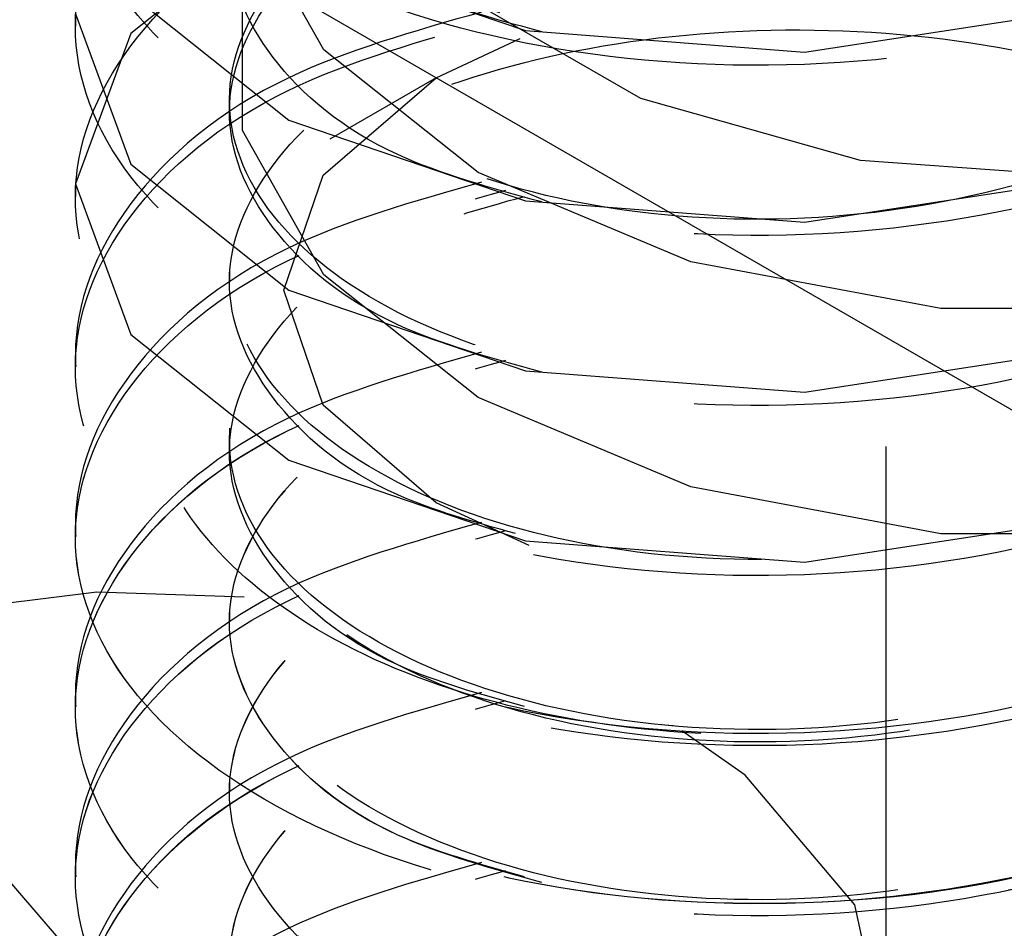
# Model space of a CAD drawing. Header units: inches. Extents: x 1907 to 2452, y -210 to -54.
# Tile 274 of 656: x 1996.501 to 1996.67, y -194.769 to -194.614. Entities that reach past the tile are written whole.
import ezdxf

# ---------------------------------------------------------------- set-up
doc = ezdxf.new("R2010")
doc.units = ezdxf.units.IN
doc.header["$LTSCALE"] = 0.5
doc.header["$MEASUREMENT"] = 0
doc.linetypes.add('HIDDEN', pattern=[0.22499999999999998, 0.15, -0.075])
doc.layers.add('SID-M-H', color=4, linetype='HIDDEN')
doc.layers.add('SID-M-S', color=105, linetype='Continuous')

msp = doc.modelspace()

# ---------------------------------------------------------------- linework, layer by layer
at = {"layer": 'SID-M-H'}
for p, q in [((1996.649303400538, -194.7866859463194), (1996.649303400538, -194.468235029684)), ((1996.54686614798, -194.5943122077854), (1996.519769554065, -194.6159002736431)), ((1996.552858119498, -194.6187080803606), (1996.538935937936, -194.5939724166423)), ((1996.54686614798, -194.6015861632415), (1996.587419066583, -194.6154060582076)), ((1996.538935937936, -194.6325491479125), (1996.538935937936, -194.6065405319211)), ((1996.519769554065, -194.6091602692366), (1996.54686614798, -194.6307483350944)), ((1996.607224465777, -194.6270686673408), (1996.577605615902, -194.6099700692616)), ((1996.635254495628, -194.6190763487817), (1996.683089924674, -194.611760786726)), ((1996.510254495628, -194.6125302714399), (1996.510254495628, -194.6146566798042)), ((1996.510254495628, -194.6125302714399), (1996.519769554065, -194.6383224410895)), ((1996.587419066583, -194.6154060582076), (1996.635254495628, -194.6190763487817)), ((1996.519769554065, -194.6159002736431), (1996.510254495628, -194.6416924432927)), ((1996.572119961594, -194.6234720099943), (1996.586495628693, -194.6167397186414)), ((1996.57933968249, -194.6397494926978), (1996.552858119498, -194.6187080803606)), ((1996.552765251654, -194.6401939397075), (1996.572119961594, -194.6234720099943)), ((1996.572109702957, -194.6234779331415), (1996.553871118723, -194.6340102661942)), ((1996.536673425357, -194.6271113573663), (1996.536673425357, -194.6292377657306)), ((1996.644855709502, -194.6376889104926), (1996.607224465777, -194.6270686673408)), ((1996.54686614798, -194.6307483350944), (1996.587419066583, -194.6445682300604)), ((1996.552858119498, -194.6572848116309), (1996.538935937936, -194.6325491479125)), ((1996.686421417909, -194.6406799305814), (1996.644855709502, -194.6376889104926)), ((1996.519769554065, -194.6383224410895), (1996.54686614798, -194.6599105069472)), ((1996.545968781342, -194.6599188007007), (1996.552765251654, -194.6401939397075)), ((1996.615788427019, -194.6550369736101), (1996.57933968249, -194.6397494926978)), ((1996.635254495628, -194.6482385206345), (1996.683089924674, -194.6409229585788)), ((1996.510254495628, -194.6416924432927), (1996.510254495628, -194.643818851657)), ((1996.510254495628, -194.6416924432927), (1996.519769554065, -194.6674846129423)), ((1996.587419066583, -194.6445682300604), (1996.635254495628, -194.6482385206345)), ((1996.536673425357, -194.6562735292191), (1996.536673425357, -194.6583999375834)), ((1996.658636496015, -194.6630740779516), (1996.615788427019, -194.6550369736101)), ((1996.57933968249, -194.678326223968), (1996.552858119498, -194.6572848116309)), ((1996.552765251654, -194.6796436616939), (1996.545968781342, -194.6599188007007)), ((1996.54686614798, -194.6599105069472), (1996.587419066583, -194.6737304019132)), ((1996.703689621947, -194.6630740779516), (1996.658636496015, -194.6630740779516)), ((1996.519769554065, -194.6674846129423), (1996.54686614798, -194.6890726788)), ((1996.510254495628, -194.6708546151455), (1996.510254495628, -194.6729810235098)), ((1996.635254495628, -194.6774006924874), (1996.683089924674, -194.6700851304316)), ((1996.587419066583, -194.6737304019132), (1996.635254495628, -194.6774006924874)), ((1996.615788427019, -194.6936137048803), (1996.57933968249, -194.678326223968)), ((1996.572119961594, -194.6963655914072), (1996.552765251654, -194.6796436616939)), ((1996.536673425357, -194.685435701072), (1996.536673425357, -194.6875621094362)), ((1996.507374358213, -194.770988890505), (1996.435520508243, -194.6878170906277)), ((1996.54686614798, -194.6890726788), (1996.587419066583, -194.7028925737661)), ((1996.658636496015, -194.7016508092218), (1996.615788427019, -194.6936137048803)), ((1996.588042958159, -194.7036671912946), (1996.572119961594, -194.6963655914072)), ((1996.510254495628, -194.7000167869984), (1996.510254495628, -194.7021431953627)), ((1996.635254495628, -194.7065628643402), (1996.683089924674, -194.6992473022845)), ((1996.703689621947, -194.7016508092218), (1996.658636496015, -194.7016508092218)), ((1996.587419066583, -194.7028925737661), (1996.635254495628, -194.7065628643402)), ((1996.513931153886, -194.7117026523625), (1996.472047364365, -194.7167724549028)), ((1996.539174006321, -194.7125204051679), (1996.513931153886, -194.7117026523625)), ((1996.536673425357, -194.7145978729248), (1996.536673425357, -194.7167242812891)), ((1996.510254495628, -194.7291789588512), (1996.510254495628, -194.7313053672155)), ((1996.625103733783, -194.7430776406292), (1996.614260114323, -194.7354300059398)), ((1996.536673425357, -194.7437600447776), (1996.536673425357, -194.7458864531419)), ((1996.643898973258, -194.7652722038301), (1996.625103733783, -194.7430776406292)), ((1996.510254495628, -194.758341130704), (1996.510254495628, -194.7604675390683)), ((1996.649192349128, -194.7897872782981), (1996.643898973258, -194.7652722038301))]:
    msp.add_line(p, q, dxfattribs=at)
for points, knots in [([(1996.618464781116, -194.5919942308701), (1996.605131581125, -194.590711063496), (1996.578612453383, -194.5881589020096), (1996.543002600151, -194.5744761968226), (1996.516747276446, -194.55371357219), (1996.507004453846, -194.5271615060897), (1996.516761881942, -194.5006613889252), (1996.544565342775, -194.478460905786), (1996.586173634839, -194.4642345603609), (1996.635254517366, -194.4604210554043), (1996.684335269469, -194.4678796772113), (1996.725943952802, -194.4857520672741), (1996.753745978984, -194.5115948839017), (1996.763508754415, -194.5417512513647), (1996.753745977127, -194.5719076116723), (1996.72594396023, -194.5977504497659), (1996.684335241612, -194.6156227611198), (1996.635254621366, -194.6230816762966), (1996.586173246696, -194.6192670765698), (1996.544566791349, -194.6050448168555), (1996.516756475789, -194.5828290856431), (1996.507024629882, -194.5563858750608), (1996.516671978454, -194.529621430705), (1996.544904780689, -194.5083694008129), (1996.572353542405, -194.4961853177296), (1996.58928513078, -194.4949836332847), (1996.590222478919, -194.4949171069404)], [0, 0, 0, 0, 0.03674274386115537, 0.07307964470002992, 0.1170958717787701, 0.161112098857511, 0.2051283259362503, 0.2491445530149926, 0.2931607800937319, 0.3371770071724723, 0.3811932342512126, 0.4252094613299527, 0.4692256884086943, 0.5132419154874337, 0.5572581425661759, 0.6012743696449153, 0.6452905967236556, 0.6893068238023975, 0.7333230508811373, 0.777339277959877, 0.8213555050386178, 0.8653717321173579, 0.9093879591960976, 0.9534041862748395, 0.9974204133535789, 1, 1, 1, 1]), ([(1996.549778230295, -194.5137072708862), (1996.554683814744, -194.5099671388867), (1996.566864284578, -194.5006804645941), (1996.596680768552, -194.4911849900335), (1996.635218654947, -194.4885137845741), (1996.673971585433, -194.4947943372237), (1996.70677403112, -194.5092710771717), (1996.728703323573, -194.5300381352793), (1996.736401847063, -194.5542058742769), (1996.728702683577, -194.5783739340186), (1996.706776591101, -194.5991400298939), (1996.673961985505, -194.6136202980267), (1996.635254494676, -194.6198877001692), (1996.596547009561, -194.6172655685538), (1996.563732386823, -194.6064305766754), (1996.541806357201, -194.5893097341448), (1996.534106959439, -194.5687870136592), (1996.541806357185, -194.5482642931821), (1996.563732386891, -194.531143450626), (1996.596547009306, -194.5203084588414), (1996.635254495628, -194.5176863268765), (1996.673961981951, -194.523953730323), (1996.706776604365, -194.5384339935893), (1996.728702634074, -194.5592001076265), (1996.736402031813, -194.5833680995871), (1996.728702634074, -194.6075360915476), (1996.706776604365, -194.6283022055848), (1996.673961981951, -194.6427824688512), (1996.635254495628, -194.6490498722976), (1996.596547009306, -194.6464277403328), (1996.563732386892, -194.635592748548), (1996.541806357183, -194.6184719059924), (1996.534106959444, -194.5979491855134), (1996.541806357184, -194.5774264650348), (1996.563732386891, -194.5603056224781), (1996.59654700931, -194.5494706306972), (1996.635254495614, -194.546848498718), (1996.673961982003, -194.5531159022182), (1996.70677660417, -194.5675961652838), (1996.728702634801, -194.5883622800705), (1996.736402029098, -194.6125302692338), (1996.728702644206, -194.6366982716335), (1996.70677656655, -194.6574643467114), (1996.67396212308, -194.671944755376), (1996.635253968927, -194.6782116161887), (1996.596548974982, -194.6755915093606), (1996.563725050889, -194.6647489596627), (1996.541833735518, -194.6476563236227), (1996.534004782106, -194.6270283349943), (1996.542187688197, -194.6068984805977), (1996.557825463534, -194.5924532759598), (1996.572496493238, -194.5881111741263), (1996.57614907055, -194.5870301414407)], [0, 0, 0, 0, 0.01375995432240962, 0.03416569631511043, 0.05457143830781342, 0.07497718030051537, 0.09538292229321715, 0.1157886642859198, 0.136194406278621, 0.1566001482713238, 0.1770058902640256, 0.1974116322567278, 0.2178173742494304, 0.2382231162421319, 0.2586288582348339, 0.2790346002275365, 0.2994403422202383, 0.3198460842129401, 0.3402518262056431, 0.3606575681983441, 0.3810633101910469, 0.4014690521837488, 0.4218747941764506, 0.4422805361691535, 0.4626862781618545, 0.4830920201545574, 0.503497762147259, 0.5239035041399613, 0.544309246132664, 0.5647149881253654, 0.5851207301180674, 0.60552647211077, 0.6259322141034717, 0.6463379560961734, 0.6667436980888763, 0.6871494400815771, 0.7075551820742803, 0.7279609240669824, 0.7483666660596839, 0.7687724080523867, 0.7891781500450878, 0.8095838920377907, 0.8299896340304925, 0.8503953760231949, 0.8708011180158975, 0.8912068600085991, 0.911612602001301, 0.9320183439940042, 0.9524240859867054, 0.9728298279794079, 0.993235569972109, 1, 1, 1, 1]), ([(1996.676675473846, -194.4977965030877), (1996.67882755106, -194.4980984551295), (1996.697028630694, -194.5006521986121), (1996.725655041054, -194.5155685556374), (1996.753823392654, -194.5405817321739), (1996.763488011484, -194.5709604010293), (1996.753751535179, -194.6010571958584), (1996.725942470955, -194.6269159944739), (1996.684335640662, -194.6447840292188), (1996.635254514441, -194.6522440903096), (1996.586173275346, -194.648429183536), (1996.544566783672, -194.6342070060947), (1996.516756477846, -194.6119912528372), (1996.507024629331, -194.5855480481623), (1996.516671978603, -194.5587836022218), (1996.544904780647, -194.537531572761), (1996.572353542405, -194.5253474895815), (1996.58928513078, -194.5241458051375), (1996.590222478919, -194.5240792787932)], [0, 0, 0, 0, 0.009448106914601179, 0.07990686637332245, 0.150365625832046, 0.2208243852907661, 0.2912831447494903, 0.3617419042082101, 0.432200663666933, 0.5026594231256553, 0.5731181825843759, 0.6435769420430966, 0.7140357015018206, 0.7844944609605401, 0.8549532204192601, 0.9254119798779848, 0.9958707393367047, 1, 1, 1, 1]), ([(1996.590222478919, -194.6156211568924), (1996.581527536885, -194.613237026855), (1996.561562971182, -194.6077627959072), (1996.54195454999, -194.5912849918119), (1996.53406725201, -194.5709539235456), (1996.541816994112, -194.5503798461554), (1996.563729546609, -194.5332727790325), (1996.596547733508, -194.5224340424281), (1996.635254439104, -194.519813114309), (1996.673961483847, -194.526079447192), (1996.706778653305, -194.5405627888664), (1996.728694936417, -194.5613176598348), (1996.736430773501, -194.5855275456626), (1996.72859536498, -194.6095392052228), (1996.708001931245, -194.6300664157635), (1996.68668184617, -194.638122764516), (1996.676675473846, -194.6419039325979)], [0, 0, 0, 0, 0.05649815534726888, 0.1297261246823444, 0.202954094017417, 0.2761820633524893, 0.3494100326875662, 0.4226380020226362, 0.4958659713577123, 0.5690939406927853, 0.6423219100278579, 0.7155498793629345, 0.7887778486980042, 0.8620058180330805, 0.9352337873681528, 1, 1, 1, 1]), ([(1996.676675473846, -194.5269586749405), (1996.67882755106, -194.5272606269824), (1996.697028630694, -194.5298143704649), (1996.725655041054, -194.5447307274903), (1996.753823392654, -194.5697439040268), (1996.763488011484, -194.6001225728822), (1996.753751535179, -194.6302193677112), (1996.725942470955, -194.6560781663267), (1996.684335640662, -194.6739462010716), (1996.635254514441, -194.6814062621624), (1996.586173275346, -194.6775913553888), (1996.544566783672, -194.6633691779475), (1996.516756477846, -194.64115342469), (1996.507024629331, -194.6147102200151), (1996.516671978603, -194.5879457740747), (1996.544904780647, -194.5666937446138), (1996.572353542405, -194.5545096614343), (1996.58928513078, -194.5533079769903), (1996.590222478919, -194.5532414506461)], [0, 0, 0, 0, 0.009448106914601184, 0.07990686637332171, 0.1503656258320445, 0.2208243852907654, 0.2912831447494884, 0.3617419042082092, 0.4322006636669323, 0.502659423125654, 0.5731181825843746, 0.6435769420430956, 0.7140357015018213, 0.7844944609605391, 0.8549532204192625, 0.925411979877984, 0.995870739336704, 1, 1, 1, 1]), ([(1996.590222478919, -194.6447833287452), (1996.581527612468, -194.6423994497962), (1996.561563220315, -194.6369257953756), (1996.541953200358, -194.6204426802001), (1996.534072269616, -194.600132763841), (1996.541798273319, -194.5794798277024), (1996.563799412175, -194.5626670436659), (1996.592045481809, -194.5522885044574), (1996.612675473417, -194.5516723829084), (1996.620478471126, -194.551439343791)], [0, 0, 0, 0, 0.1209332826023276, 0.2776764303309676, 0.4344195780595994, 0.5911627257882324, 0.7479058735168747, 0.9046490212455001, 1, 1, 1, 1]), ([(1996.702492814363, -194.56545817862), (1996.709864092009, -194.5682757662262), (1996.731369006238, -194.5764957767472), (1996.753413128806, -194.599371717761), (1996.763597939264, -194.6291599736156), (1996.75372208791, -194.6594149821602), (1996.72595033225, -194.6852313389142), (1996.684333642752, -194.7031109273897), (1996.635254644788, -194.7105672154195), (1996.586174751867, -194.7067558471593), (1996.544560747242, -194.6925232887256), (1996.516779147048, -194.6703455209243), (1996.506939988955, -194.6437607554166), (1996.516987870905, -194.6175245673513), (1996.541048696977, -194.5966263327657), (1996.565268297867, -194.5896440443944), (1996.57523791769, -194.5867698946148)], [0, 0, 0, 0, 0.03944746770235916, 0.1150837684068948, 0.1907200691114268, 0.2663563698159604, 0.3419926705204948, 0.4176289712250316, 0.4932652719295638, 0.5689015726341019, 0.6445378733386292, 0.720174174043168, 0.7958104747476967, 0.8714467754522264, 0.9470830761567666, 1, 1, 1, 1]), ([(1996.590222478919, -194.673945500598), (1996.581526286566, -194.6715603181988), (1996.561558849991, -194.6660836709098), (1996.541976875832, -194.6496281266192), (1996.5339842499, -194.6292084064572), (1996.542126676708, -194.6089648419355), (1996.558755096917, -194.5940496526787), (1996.574730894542, -194.5894297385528), (1996.579610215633, -194.5880187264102)], [0, 0, 0, 0, 0.1480522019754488, 0.3399445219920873, 0.5318368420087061, 0.7237291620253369, 0.9156214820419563, 1, 1, 1, 1]), ([(1996.579883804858, -194.6122224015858), (1996.568231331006, -194.6155329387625), (1996.542267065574, -194.6229095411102), (1996.516930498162, -194.6445212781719), (1996.506955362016, -194.6708069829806), (1996.516775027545, -194.6973784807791), (1996.544561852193, -194.7195598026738), (1996.586174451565, -194.7337914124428), (1996.635254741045, -194.7376030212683), (1996.684333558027, -194.7301467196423), (1996.725950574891, -194.7122669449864), (1996.75372120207, -194.6864513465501), (1996.763601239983, -194.656193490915), (1996.75340081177, -194.6264158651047), (1996.731560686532, -194.60366802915), (1996.710326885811, -194.5955304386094), (1996.703213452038, -194.5928043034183)], [0, 0, 0, 0, 0.06113451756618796, 0.1362211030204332, 0.211307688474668, 0.2863942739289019, 0.3614808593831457, 0.4365674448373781, 0.5116540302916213, 0.5867406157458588, 0.6618272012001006, 0.73691378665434, 0.8120003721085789, 0.8870869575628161, 0.9621735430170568, 1, 1, 1, 1]), ([(1996.699649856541, -194.5933959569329), (1996.708041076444, -194.5965724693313), (1996.73061512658, -194.6051179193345), (1996.753458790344, -194.6285028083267), (1996.763585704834, -194.6583304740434), (1996.753725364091, -194.6885749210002), (1996.725949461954, -194.7143941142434), (1996.684333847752, -194.73227291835), (1996.635254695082, -194.7397295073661), (1996.586174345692, -194.7359177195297), (1996.544562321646, -194.7216865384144), (1996.516773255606, -194.6995036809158), (1996.506961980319, -194.672937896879), (1996.516905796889, -194.6466308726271), (1996.542846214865, -194.624675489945), (1996.569642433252, -194.6171105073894), (1996.582100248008, -194.613593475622)], [0, 0, 0, 0, 0.04395429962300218, 0.1182458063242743, 0.1925373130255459, 0.2668288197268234, 0.3411203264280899, 0.4154118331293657, 0.4897033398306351, 0.5639948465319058, 0.6382863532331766, 0.7125778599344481, 0.7868693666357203, 0.8611608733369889, 0.9354523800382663, 1, 1, 1, 1]), ([(1996.696268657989, -194.5939573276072), (1996.699250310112, -194.5951830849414), (1996.713201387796, -194.6009183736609), (1996.728275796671, -194.6178652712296), (1996.736516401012, -194.6416011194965), (1996.728671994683, -194.6658849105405), (1996.706784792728, -194.6866199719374), (1996.673959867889, -194.7011086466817), (1996.635254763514, -194.7073734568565), (1996.596548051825, -194.7047532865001), (1996.563727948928, -194.6939130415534), (1996.541823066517, -194.6768112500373), (1996.534044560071, -194.6562175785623), (1996.54203924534, -194.6359596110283), (1996.559938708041, -194.6203939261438), (1996.577585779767, -194.615417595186), (1996.584054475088, -194.613593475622)], [0, 0, 0, 0, 0.02115208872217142, 0.098970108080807, 0.1767881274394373, 0.2546061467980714, 0.3324241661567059, 0.4102421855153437, 0.4880602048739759, 0.5658782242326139, 0.6436962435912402, 0.7215142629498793, 0.7993322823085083, 0.8771503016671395, 0.9549683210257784, 0.9999999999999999, 0.9999999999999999, 0.9999999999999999, 0.9999999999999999]), ([(1996.579883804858, -194.6413845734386), (1996.568231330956, -194.6446951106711), (1996.542267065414, -194.6520717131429), (1996.516930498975, -194.6736834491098), (1996.506955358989, -194.6999691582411), (1996.51677503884, -194.726540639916), (1996.544561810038, -194.7487220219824), (1996.586174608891, -194.7629534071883), (1996.635254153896, -194.7667658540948), (1996.684335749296, -194.7593064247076), (1996.725942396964, -194.7414383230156), (1996.75375172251, -194.7155791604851), (1996.763487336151, -194.6854838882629), (1996.753825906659, -194.6550994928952), (1996.725645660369, -194.630107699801), (1996.697249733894, -194.615238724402), (1996.679298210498, -194.6126980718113), (1996.677385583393, -194.6124273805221)], [0, 0, 0, 0, 0.05843403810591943, 0.1302038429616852, 0.2019736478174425, 0.2737434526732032, 0.3455132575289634, 0.4172830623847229, 0.4890528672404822, 0.5608226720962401, 0.6325924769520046, 0.7043622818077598, 0.7761320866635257, 0.847901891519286, 0.9196716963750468, 0.9914415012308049, 1, 1, 1, 1]), ([(1996.674751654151, -194.613593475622), (1996.685458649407, -194.6176181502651), (1996.707500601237, -194.6259035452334), (1996.72861508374, -194.6467964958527), (1996.736425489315, -194.6708251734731), (1996.728696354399, -194.6950305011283), (1996.706778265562, -194.7157865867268), (1996.673961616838, -194.7302696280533), (1996.635254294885, -194.7365359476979), (1996.596548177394, -194.7339153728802), (1996.563727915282, -194.7230752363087), (1996.541823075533, -194.705973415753), (1996.534044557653, -194.6853797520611), (1996.542039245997, -194.6651217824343), (1996.559938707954, -194.6495560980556), (1996.577585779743, -194.6445797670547), (1996.584054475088, -194.6427556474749)], [0, 0, 0, 0, 0.06984989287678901, 0.1437964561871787, 0.217743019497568, 0.2916895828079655, 0.3656361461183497, 0.4395827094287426, 0.5135292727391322, 0.5874758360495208, 0.6614223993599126, 0.7353689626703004, 0.8093155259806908, 0.8832620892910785, 0.9572086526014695, 0.9999999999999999, 0.9999999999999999, 0.9999999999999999, 0.9999999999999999]), ([(1996.676675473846, -194.6144451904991), (1996.678827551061, -194.6147471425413), (1996.697028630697, -194.6173008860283), (1996.725655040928, -194.6322172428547), (1996.753823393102, -194.6572304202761), (1996.763488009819, -194.6876090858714), (1996.753751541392, -194.7177058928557), (1996.725942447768, -194.7435646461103), (1996.684335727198, -194.7614328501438), (1996.635254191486, -194.7688922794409), (1996.58617448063, -194.7650797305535), (1996.544562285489, -194.7508487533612), (1996.516773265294, -194.7286658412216), (1996.506961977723, -194.7021000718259), (1996.516905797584, -194.6757930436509), (1996.542846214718, -194.6538376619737), (1996.569642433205, -194.646272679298), (1996.582100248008, -194.6427556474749)], [0, 0, 0, 0, 0.009576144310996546, 0.08098973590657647, 0.1524033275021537, 0.2238169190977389, 0.2952305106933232, 0.3666441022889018, 0.4380576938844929, 0.5094712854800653, 0.5808848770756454, 0.6522984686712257, 0.7237120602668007, 0.7951256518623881, 0.8665392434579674, 0.9379528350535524, 1, 1, 1, 1]), ([(1996.709483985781, -194.6300597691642), (1996.716358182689, -194.6355536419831), (1996.7301065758, -194.6465413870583), (1996.737970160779, -194.6669057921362), (1996.73507944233, -194.6875517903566), (1996.720937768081, -194.7069230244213), (1996.696790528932, -194.7226182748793), (1996.66532846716, -194.7332285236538), (1996.629775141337, -194.7372330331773), (1996.593980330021, -194.7343990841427), (1996.562017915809, -194.7249151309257), (1996.537498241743, -194.7096550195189), (1996.52327712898, -194.6905938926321), (1996.521383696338, -194.6695692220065), (1996.532016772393, -194.6492725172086), (1996.554464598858, -194.631947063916), (1996.586400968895, -194.6197228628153), (1996.62440733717, -194.6142200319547), (1996.664514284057, -194.6162693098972), (1996.702120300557, -194.6259494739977), (1996.733031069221, -194.6424019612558), (1996.753496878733, -194.6640558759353), (1996.761896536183, -194.6885208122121), (1996.75630510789, -194.704519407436), (1996.753555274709, -194.7123874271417)], [0, 0, 0, 0, 0.04105051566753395, 0.08210102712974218, 0.1231263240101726, 0.165175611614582, 0.2073802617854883, 0.2501556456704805, 0.2935314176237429, 0.3370485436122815, 0.3815882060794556, 0.4261064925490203, 0.4715568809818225, 0.5172530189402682, 0.5634349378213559, 0.6103006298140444, 0.6572299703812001, 0.7052591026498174, 0.7532700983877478, 0.8021306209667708, 0.8513180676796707, 0.9009149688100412, 0.9512705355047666, 1, 1, 1, 1]), ([(1996.672898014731, -194.6149116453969), (1996.68428174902, -194.6191655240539), (1996.707023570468, -194.6276636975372), (1996.728632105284, -194.6489114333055), (1996.736420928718, -194.6729546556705), (1996.728697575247, -194.6971560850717), (1996.706777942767, -194.7179132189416), (1996.673961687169, -194.7323959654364), (1996.635254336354, -194.7386624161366), (1996.596547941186, -194.7360416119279), (1996.563728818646, -194.725202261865), (1996.541819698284, -194.7080975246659), (1996.534057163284, -194.6875147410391), (1996.541992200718, -194.667216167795), (1996.560792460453, -194.6511754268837), (1996.57965507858, -194.6459382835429), (1996.587288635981, -194.643818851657)], [0, 0, 0, 0, 0.07325343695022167, 0.1463418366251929, 0.2194302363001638, 0.2925186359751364, 0.3656070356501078, 0.4386954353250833, 0.5117838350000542, 0.5848722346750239, 0.6579606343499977, 0.7310490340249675, 0.8041374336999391, 0.8772258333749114, 0.9503142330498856, 1, 1, 1, 1]), ([(1996.585714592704, -194.7016257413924), (1996.578647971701, -194.6996488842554), (1996.560374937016, -194.6945370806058), (1996.54203237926, -194.6787467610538), (1996.533984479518, -194.6583925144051), (1996.54207025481, -194.6380828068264), (1996.559673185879, -194.6226772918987), (1996.576947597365, -194.6177797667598), (1996.583059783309, -194.6160468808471)], [0, 0, 0, 0, 0.1217781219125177, 0.3148967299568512, 0.5080153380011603, 0.7011339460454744, 0.8942525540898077, 1, 1, 1, 1]), ([(1996.709483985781, -194.6300597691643), (1996.716335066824, -194.6362425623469), (1996.729995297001, -194.6485703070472), (1996.736045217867, -194.6716125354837), (1996.728739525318, -194.6950075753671), (1996.706766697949, -194.715792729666), (1996.67396471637, -194.7302679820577), (1996.635253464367, -194.7365363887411), (1996.596548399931, -194.733915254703), (1996.563727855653, -194.7230752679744), (1996.541823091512, -194.7059734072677), (1996.534044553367, -194.6853797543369), (1996.54203924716, -194.6651217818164), (1996.5599387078, -194.649556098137), (1996.577585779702, -194.6445797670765), (1996.584054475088, -194.6427556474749)], [0, 0, 0, 0, 0.07399519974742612, 0.147537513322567, 0.2281205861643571, 0.3087036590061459, 0.389286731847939, 0.4698698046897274, 0.5504528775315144, 0.6310359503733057, 0.7116190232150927, 0.7922020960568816, 0.8727851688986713, 0.9533682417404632, 1, 1, 1, 1]), ([(1996.579883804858, -194.6705467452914), (1996.568231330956, -194.6738572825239), (1996.542267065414, -194.6812338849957), (1996.516930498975, -194.7028456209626), (1996.506955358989, -194.7291313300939), (1996.51677503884, -194.7557028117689), (1996.544561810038, -194.7778841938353), (1996.586174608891, -194.7921155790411), (1996.635254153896, -194.7959280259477), (1996.684335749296, -194.7884685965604), (1996.725942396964, -194.7706004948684), (1996.75375172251, -194.744741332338), (1996.763487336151, -194.7146460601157), (1996.753825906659, -194.684261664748), (1996.725645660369, -194.6592698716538), (1996.697249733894, -194.6444008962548), (1996.679298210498, -194.6418602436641), (1996.677385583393, -194.6415895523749)], [0, 0, 0, 0, 0.05843403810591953, 0.1302038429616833, 0.2019736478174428, 0.2737434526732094, 0.3455132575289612, 0.4172830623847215, 0.489052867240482, 0.5608226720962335, 0.6325924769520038, 0.7043622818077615, 0.776132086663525, 0.8479018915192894, 0.9196716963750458, 0.9914415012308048, 1, 1, 1, 1]), ([(1996.579883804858, -194.6413845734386), (1996.568231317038, -194.6446951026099), (1996.542267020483, -194.6520716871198), (1996.51693072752, -194.6736835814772), (1996.506954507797, -194.6999686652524), (1996.516778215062, -194.7265424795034), (1996.544549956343, -194.7487151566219), (1996.586218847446, -194.7629790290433), (1996.635089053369, -194.7666702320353), (1996.68495191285, -194.7596632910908), (1996.710745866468, -194.7466254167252), (1996.723642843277, -194.7401064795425)], [0, 0, 0, 0, 0.09237232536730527, 0.2058257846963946, 0.3192792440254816, 0.432732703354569, 0.5461861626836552, 0.6596396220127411, 0.7730930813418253, 0.8865465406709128, 1, 1, 1, 1]), ([(1996.674751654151, -194.6427556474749), (1996.685458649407, -194.6467803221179), (1996.707500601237, -194.6550657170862), (1996.72861508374, -194.6759586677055), (1996.736425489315, -194.6999873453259), (1996.728696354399, -194.7241926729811), (1996.706778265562, -194.7449487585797), (1996.673961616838, -194.7594317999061), (1996.635254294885, -194.7656981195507), (1996.596548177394, -194.7630775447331), (1996.563727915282, -194.7522374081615), (1996.541823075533, -194.7351355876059), (1996.534044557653, -194.7145419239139), (1996.542039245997, -194.6942839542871), (1996.559938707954, -194.6787182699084), (1996.577585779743, -194.6737419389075), (1996.584054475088, -194.6719178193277)], [0, 0, 0, 0, 0.06984989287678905, 0.1437964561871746, 0.217743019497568, 0.2916895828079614, 0.36563614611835, 0.4395827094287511, 0.5135292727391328, 0.5874758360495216, 0.6614223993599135, 0.7353689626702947, 0.8093155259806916, 0.8832620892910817, 0.9572086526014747, 0.9999999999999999, 0.9999999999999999, 0.9999999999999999, 0.9999999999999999]), ([(1996.753555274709, -194.7123874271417), (1996.745012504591, -194.7230192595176), (1996.729104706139, -194.7428171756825), (1996.684098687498, -194.7613814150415), (1996.635317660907, -194.768906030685), (1996.586157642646, -194.7650761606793), (1996.544566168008, -194.7508492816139), (1996.516774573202, -194.7286672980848), (1996.50695286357, -194.7020937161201), (1996.516940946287, -194.6758170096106), (1996.542030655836, -194.6543447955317), (1996.567655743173, -194.6470449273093), (1996.578980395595, -194.643818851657)], [0, 0, 0, 0, 0.1165525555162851, 0.2170366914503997, 0.3175208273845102, 0.4180049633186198, 0.518489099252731, 0.6189732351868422, 0.7194573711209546, 0.8199415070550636, 0.9204256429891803, 1, 1, 1, 1]), ([(1996.676675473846, -194.6436073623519), (1996.678827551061, -194.6439093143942), (1996.697028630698, -194.6464630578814), (1996.725655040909, -194.6613794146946), (1996.753823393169, -194.6863925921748), (1996.763488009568, -194.7167712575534), (1996.753751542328, -194.7468680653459), (1996.725942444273, -194.7727268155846), (1996.684335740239, -194.7905950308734), (1996.635254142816, -194.7980544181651), (1996.586174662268, -194.7942420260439), (1996.544561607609, -194.7800104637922), (1996.516775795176, -194.7578297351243), (1996.506952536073, -194.7312558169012), (1996.516941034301, -194.7049792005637), (1996.542030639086, -194.6835069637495), (1996.567655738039, -194.676207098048), (1996.578980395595, -194.6729810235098)], [0, 0, 0, 0, 0.009629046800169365, 0.0814371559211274, 0.1532452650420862, 0.2250533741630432, 0.2968614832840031, 0.3686695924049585, 0.4404777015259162, 0.5122858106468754, 0.584093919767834, 0.6559020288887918, 0.7277101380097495, 0.7995182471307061, 0.8713263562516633, 0.9431344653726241, 1, 1, 1, 1]), ([(1996.676675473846, -194.6436073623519), (1996.678827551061, -194.6439093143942), (1996.697028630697, -194.6464630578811), (1996.725655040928, -194.6613794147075), (1996.753823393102, -194.6863925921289), (1996.763488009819, -194.7167712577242), (1996.753751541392, -194.7468680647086), (1996.725942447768, -194.7727268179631), (1996.684335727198, -194.7905950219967), (1996.635254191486, -194.7980544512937), (1996.58617448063, -194.7942419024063), (1996.544562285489, -194.780010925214), (1996.516773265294, -194.7578280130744), (1996.506961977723, -194.7312622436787), (1996.516905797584, -194.7049552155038), (1996.542846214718, -194.6829998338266), (1996.569642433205, -194.6754348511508), (1996.582100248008, -194.6719178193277)], [0, 0, 0, 0, 0.009576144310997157, 0.08098973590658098, 0.1524033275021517, 0.223816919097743, 0.2952305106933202, 0.3666441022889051, 0.438057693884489, 0.509471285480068, 0.5808848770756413, 0.6522984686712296, 0.7237120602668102, 0.7951256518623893, 0.8665392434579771, 0.9379528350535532, 1, 1, 1, 1]), ([(1996.587288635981, -194.7313053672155), (1996.579654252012, -194.7291852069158), (1996.560789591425, -194.7239462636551), (1996.542010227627, -194.7079239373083), (1996.533990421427, -194.6875506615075), (1996.542068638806, -194.6672460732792), (1996.559673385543, -194.6518393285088), (1996.576947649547, -194.6469419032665), (1996.583059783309, -194.6452090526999)], [0, 0, 0, 0, 0.130046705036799, 0.3213470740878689, 0.5126474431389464, 0.7039478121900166, 0.8952481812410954, 1, 1, 1, 1]), ([(1996.579883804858, -194.6997089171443), (1996.568231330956, -194.7030194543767), (1996.542267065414, -194.7103960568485), (1996.516930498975, -194.7320077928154), (1996.506955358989, -194.7582935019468), (1996.51677503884, -194.7848649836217), (1996.544561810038, -194.8070463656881), (1996.586174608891, -194.8212777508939), (1996.635254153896, -194.8250901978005), (1996.684335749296, -194.8176307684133), (1996.725942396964, -194.7997626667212), (1996.75375172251, -194.7739035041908), (1996.763487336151, -194.7438082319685), (1996.753825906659, -194.7134238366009), (1996.725645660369, -194.6884320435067), (1996.697249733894, -194.6735630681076), (1996.679298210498, -194.671022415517), (1996.677385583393, -194.6707517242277)], [0, 0, 0, 0, 0.05843403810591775, 0.1302038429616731, 0.2019736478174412, 0.2737434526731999, 0.3455132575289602, 0.4172830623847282, 0.489052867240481, 0.5608226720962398, 0.6325924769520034, 0.7043622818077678, 0.7761320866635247, 0.8479018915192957, 0.9196716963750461, 0.9914415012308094, 1, 1, 1, 1]), ([(1996.676675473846, -194.6727695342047), (1996.678827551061, -194.673071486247), (1996.697028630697, -194.6756252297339), (1996.725655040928, -194.6905415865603), (1996.753823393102, -194.7155547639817), (1996.763488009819, -194.7459334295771), (1996.753751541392, -194.7760302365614), (1996.725942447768, -194.8018889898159), (1996.684335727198, -194.8197571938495), (1996.635254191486, -194.8272166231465), (1996.58617448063, -194.8234040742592), (1996.544562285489, -194.8091730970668), (1996.516773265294, -194.7869901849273), (1996.506961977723, -194.7604244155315), (1996.516905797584, -194.7341173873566), (1996.542846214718, -194.7121620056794), (1996.569642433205, -194.7045970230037), (1996.582100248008, -194.7010799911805)], [0, 0, 0, 0, 0.009576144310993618, 0.0809897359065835, 0.1524033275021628, 0.2238169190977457, 0.2952305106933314, 0.366644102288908, 0.4380576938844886, 0.5094712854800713, 0.5808848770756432, 0.6522984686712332, 0.7237120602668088, 0.7951256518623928, 0.866539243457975, 0.9379528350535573, 1, 1, 1, 1]), ([(1996.676675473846, -194.6727695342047), (1996.678827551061, -194.673071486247), (1996.697028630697, -194.6756252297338), (1996.725655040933, -194.6905415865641), (1996.753823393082, -194.7155547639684), (1996.763488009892, -194.7459334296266), (1996.75375154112, -194.7760302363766), (1996.725942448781, -194.8018889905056), (1996.684335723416, -194.8197571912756), (1996.635254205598, -194.8272166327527), (1996.586174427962, -194.8234040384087), (1996.54456248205, -194.8091732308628), (1996.516772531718, -194.786989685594), (1996.506964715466, -194.7604262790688), (1996.516895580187, -194.7341104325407), (1996.543096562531, -194.7120057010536), (1996.57025287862, -194.7043591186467), (1996.583059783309, -194.7007529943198)], [0, 0, 0, 0, 0.009559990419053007, 0.08085311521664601, 0.1521462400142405, 0.2234393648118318, 0.2947324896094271, 0.3660256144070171, 0.4373187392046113, 0.5086118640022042, 0.5799049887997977, 0.6511981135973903, 0.7224912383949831, 0.7937843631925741, 0.8650774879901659, 0.9363706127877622, 1, 1, 1, 1]), ([(1996.674751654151, -194.6719178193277), (1996.685458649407, -194.6759424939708), (1996.707500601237, -194.6842278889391), (1996.72861508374, -194.7051208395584), (1996.736425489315, -194.7291495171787), (1996.728696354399, -194.753354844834), (1996.706778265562, -194.7741109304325), (1996.673961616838, -194.788593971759), (1996.635254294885, -194.7948602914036), (1996.596548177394, -194.7922397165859), (1996.563727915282, -194.7813995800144), (1996.541823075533, -194.7642977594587), (1996.534044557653, -194.7437040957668), (1996.542039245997, -194.7234461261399), (1996.559938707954, -194.7078804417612), (1996.577585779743, -194.7029041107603), (1996.584054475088, -194.7010799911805)], [0, 0, 0, 0, 0.06984989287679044, 0.1437964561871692, 0.2177430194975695, 0.2916895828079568, 0.3656361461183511, 0.4395827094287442, 0.5135292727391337, 0.587475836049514, 0.661422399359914, 0.7353689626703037, 0.8093155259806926, 0.8832620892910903, 0.9572086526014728, 1, 1, 1, 1]), ([(1996.590222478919, -194.7614320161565), (1996.581526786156, -194.7590471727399), (1996.561560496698, -194.753571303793), (1996.541967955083, -194.737108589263), (1996.534017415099, -194.7167174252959), (1996.542002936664, -194.6963673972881), (1996.5607907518, -194.6803393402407), (1996.579654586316, -194.6751009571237), (1996.587288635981, -194.6729810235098)], [0, 0, 0, 0, 0.1415317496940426, 0.3249728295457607, 0.5084139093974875, 0.6918549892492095, 0.8752960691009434, 1, 1, 1, 1]), ([(1996.587288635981, -194.7604675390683), (1996.579654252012, -194.7583473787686), (1996.560789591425, -194.753108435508), (1996.542010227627, -194.7370861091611), (1996.533990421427, -194.7167128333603), (1996.542068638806, -194.696408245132), (1996.559673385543, -194.6810015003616), (1996.576947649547, -194.6761040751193), (1996.583059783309, -194.6743712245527)], [0, 0, 0, 0, 0.1300467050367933, 0.3213470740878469, 0.5126474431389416, 0.7039478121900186, 0.895248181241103, 1, 1, 1, 1]), ([(1996.579883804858, -194.7288710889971), (1996.568231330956, -194.7321816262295), (1996.542267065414, -194.7395582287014), (1996.516930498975, -194.7611699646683), (1996.506955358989, -194.7874556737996), (1996.51677503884, -194.8140271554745), (1996.544561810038, -194.836208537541), (1996.586174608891, -194.8504399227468), (1996.635254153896, -194.8542523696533), (1996.684335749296, -194.8467929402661), (1996.725942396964, -194.828924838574), (1996.75375172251, -194.8030656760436), (1996.763487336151, -194.7729704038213), (1996.753825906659, -194.7425860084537), (1996.725645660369, -194.7175942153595), (1996.697249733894, -194.7027252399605), (1996.679298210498, -194.7001845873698), (1996.677385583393, -194.6999138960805)], [0, 0, 0, 0, 0.05843403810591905, 0.130203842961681, 0.2019736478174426, 0.273743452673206, 0.3455132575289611, 0.4172830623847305, 0.4890528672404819, 0.560822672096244, 0.6325924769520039, 0.7043622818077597, 0.7761320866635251, 0.8479018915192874, 0.919671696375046, 0.9914415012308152, 0.9999999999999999, 0.9999999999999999, 0.9999999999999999, 0.9999999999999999]), ([(1996.673815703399, -194.701494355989), (1996.676934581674, -194.7019177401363), (1996.69614029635, -194.704524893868), (1996.72569015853, -194.7196406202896), (1996.753813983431, -194.7447338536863), (1996.7634905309, -194.7750910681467), (1996.753750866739, -194.8051936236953), (1996.725942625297, -194.8310508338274), (1996.684335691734, -194.8489194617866), (1996.635254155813, -194.8563787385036), (1996.586174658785, -194.8525663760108), (1996.544561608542, -194.8383348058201), (1996.516775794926, -194.8161540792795), (1996.50695253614, -194.7895801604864), (1996.516941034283, -194.7633035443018), (1996.542030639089, -194.741831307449), (1996.56765573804, -194.7345314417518), (1996.578980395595, -194.7313053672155)], [0, 0, 0, 0, 0.01386247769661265, 0.08536363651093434, 0.1568647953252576, 0.228365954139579, 0.2998671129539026, 0.3713682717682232, 0.4428694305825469, 0.5143705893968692, 0.5858717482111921, 0.6573729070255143, 0.7288740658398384, 0.8003752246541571, 0.8718763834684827, 0.9433775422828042, 1, 1, 1, 1]), ([(1996.676675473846, -194.7019317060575), (1996.678827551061, -194.7022336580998), (1996.697028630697, -194.7047874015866), (1996.725655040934, -194.7197037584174), (1996.75382339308, -194.7447169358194), (1996.763488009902, -194.7750956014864), (1996.753751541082, -194.8051924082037), (1996.725942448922, -194.8310511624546), (1996.684335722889, -194.8489193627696), (1996.635254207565, -194.8563788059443), (1996.586174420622, -194.8525662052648), (1996.544562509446, -194.8383354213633), (1996.516772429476, -194.8161517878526), (1996.506965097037, -194.7895887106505), (1996.516894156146, -194.7632716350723), (1996.543131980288, -194.7411457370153), (1996.570339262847, -194.7334876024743), (1996.583195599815, -194.7298688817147)], [0, 0, 0, 0, 0.00955770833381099, 0.08083381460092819, 0.1521099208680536, 0.2233860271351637, 0.2946621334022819, 0.3659382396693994, 0.4372143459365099, 0.508490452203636, 0.5797665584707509, 0.651042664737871, 0.7223187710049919, 0.7935948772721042, 0.8648709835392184, 0.936147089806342, 1, 1, 1, 1]), ([(1996.674751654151, -194.7010799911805), (1996.685458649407, -194.7051046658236), (1996.707500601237, -194.7133900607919), (1996.72861508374, -194.7342830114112), (1996.736425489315, -194.7583116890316), (1996.728696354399, -194.7825170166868), (1996.706778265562, -194.8032731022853), (1996.673961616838, -194.8177561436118), (1996.635254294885, -194.8240224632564), (1996.596548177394, -194.8214018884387), (1996.563727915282, -194.8105617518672), (1996.541823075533, -194.7934599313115), (1996.534044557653, -194.7728662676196), (1996.542039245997, -194.7526082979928), (1996.559938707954, -194.7370426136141), (1996.577585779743, -194.7320662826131), (1996.584054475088, -194.7302421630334)], [0, 0, 0, 0, 0.06984989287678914, 0.1437964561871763, 0.2177430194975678, 0.2916895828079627, 0.3656361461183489, 0.4395827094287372, 0.5135292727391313, 0.5874758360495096, 0.6614223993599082, 0.735368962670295, 0.809315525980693, 0.883262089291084, 0.9572086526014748, 1, 1, 1, 1]), ([(1996.590222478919, -194.7905941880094), (1996.581526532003, -194.7882091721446), (1996.561559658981, -194.7827329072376), (1996.541972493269, -194.7662738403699), (1996.534000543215, -194.7458681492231), (1996.542065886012, -194.725572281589), (1996.559673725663, -194.7101634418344), (1996.576947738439, -194.7052661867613), (1996.583059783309, -194.7035333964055)], [0, 0, 0, 0, 0.1450500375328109, 0.3330512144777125, 0.5210523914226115, 0.7090535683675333, 0.8970547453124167, 1, 1, 1, 1]), ([(1996.590222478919, -194.7905941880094), (1996.581526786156, -194.7882093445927), (1996.561560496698, -194.7827334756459), (1996.541967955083, -194.7662707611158), (1996.534017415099, -194.7458795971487), (1996.542002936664, -194.7255295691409), (1996.5607907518, -194.7095015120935), (1996.579654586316, -194.7042631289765), (1996.587288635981, -194.7021431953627)], [0, 0, 0, 0, 0.1415317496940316, 0.3249728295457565, 0.508413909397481, 0.6918549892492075, 0.8752960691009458, 1, 1, 1, 1]), ([(1996.579883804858, -194.7580332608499), (1996.568231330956, -194.7613437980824), (1996.542267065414, -194.7687204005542), (1996.516930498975, -194.7903321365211), (1996.506955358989, -194.8166178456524), (1996.51677503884, -194.8431893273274), (1996.544561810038, -194.8653707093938), (1996.586174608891, -194.8796020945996), (1996.635254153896, -194.8834145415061), (1996.684335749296, -194.8759551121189), (1996.725942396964, -194.8580870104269), (1996.75375172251, -194.8322278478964), (1996.763487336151, -194.8021325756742), (1996.753825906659, -194.7717481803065), (1996.725645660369, -194.7467563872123), (1996.697249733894, -194.7318874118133), (1996.679298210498, -194.7293467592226), (1996.677385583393, -194.7290760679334)], [0, 0, 0, 0, 0.05843403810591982, 0.1302038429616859, 0.2019736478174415, 0.2737434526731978, 0.3455132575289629, 0.4172830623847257, 0.4890528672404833, 0.560822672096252, 0.6325924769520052, 0.7043622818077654, 0.7761320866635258, 0.8479018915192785, 0.9196716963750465, 0.9914415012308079, 1, 1, 1, 1]), ([(1996.674751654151, -194.7302421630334), (1996.685458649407, -194.7342668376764), (1996.707500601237, -194.7425522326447), (1996.72861508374, -194.763445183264), (1996.736425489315, -194.7874738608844), (1996.728696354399, -194.8116791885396), (1996.706778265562, -194.8324352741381), (1996.673961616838, -194.8469183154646), (1996.635254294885, -194.8531846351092), (1996.596548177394, -194.8505640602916), (1996.563727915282, -194.83972392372), (1996.541823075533, -194.8226221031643), (1996.534044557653, -194.8020284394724), (1996.542039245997, -194.7817704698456), (1996.559938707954, -194.7662047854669), (1996.577585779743, -194.761228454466), (1996.584054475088, -194.7594043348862)], [0, 0, 0, 0, 0.06984989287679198, 0.1437964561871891, 0.2177430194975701, 0.2916895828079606, 0.3656361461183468, 0.4395827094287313, 0.5135292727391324, 0.5874758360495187, 0.6614223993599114, 0.7353689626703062, 0.8093155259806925, 0.8832620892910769, 0.9572086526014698, 1, 1, 1, 1]), ([(1996.676675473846, -194.7310938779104), (1996.678827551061, -194.7313958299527), (1996.697028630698, -194.7339495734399), (1996.725655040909, -194.7488659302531), (1996.753823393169, -194.7738791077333), (1996.763488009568, -194.8042577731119), (1996.753751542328, -194.8343545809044), (1996.725942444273, -194.8602133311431), (1996.684335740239, -194.8780815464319), (1996.635254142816, -194.8855409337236), (1996.586174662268, -194.8817285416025), (1996.544561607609, -194.8674969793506), (1996.516775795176, -194.8453162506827), (1996.506952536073, -194.8187423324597), (1996.516941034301, -194.7924657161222), (1996.542030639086, -194.770993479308), (1996.567655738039, -194.7636936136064), (1996.578980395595, -194.7604675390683)], [0, 0, 0, 0, 0.009629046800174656, 0.08143715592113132, 0.1532452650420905, 0.2250533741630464, 0.2968614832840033, 0.3686695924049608, 0.4404777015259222, 0.5122858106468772, 0.5840939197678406, 0.6559020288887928, 0.7277101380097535, 0.7995182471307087, 0.8713263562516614, 0.9431344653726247, 1, 1, 1, 1]), ([(1996.676675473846, -194.7310938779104), (1996.678827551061, -194.7313958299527), (1996.697028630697, -194.7339495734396), (1996.725655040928, -194.748865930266), (1996.753823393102, -194.7738791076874), (1996.763488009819, -194.8042577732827), (1996.753751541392, -194.834354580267), (1996.725942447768, -194.8602133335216), (1996.684335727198, -194.8780815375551), (1996.635254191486, -194.8855409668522), (1996.58617448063, -194.8817284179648), (1996.544562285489, -194.8674974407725), (1996.516773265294, -194.8453145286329), (1996.506961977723, -194.8187487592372), (1996.516905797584, -194.7924417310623), (1996.542846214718, -194.770486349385), (1996.569642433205, -194.7629213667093), (1996.582100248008, -194.7594043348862)], [0, 0, 0, 0, 0.00957614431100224, 0.08098973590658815, 0.1524033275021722, 0.2238169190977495, 0.2952305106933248, 0.3666441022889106, 0.4380576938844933, 0.5094712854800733, 0.5808848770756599, 0.6522984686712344, 0.7237120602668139, 0.7951256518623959, 0.8665392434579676, 0.9379528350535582, 1, 1, 1, 1]), ([(1996.590222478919, -194.8197563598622), (1996.581526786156, -194.8173715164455), (1996.561560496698, -194.8118956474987), (1996.541967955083, -194.7954329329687), (1996.534017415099, -194.7750417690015), (1996.542002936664, -194.7546917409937), (1996.5607907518, -194.7386636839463), (1996.579654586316, -194.7334253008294), (1996.587288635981, -194.7313053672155)], [0, 0, 0, 0, 0.1415317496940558, 0.3249728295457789, 0.5084139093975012, 0.6918549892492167, 0.8752960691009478, 1, 1, 1, 1]), ([(1996.590222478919, -194.8197563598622), (1996.581526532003, -194.8173713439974), (1996.561559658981, -194.8118950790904), (1996.541972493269, -194.7954360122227), (1996.534000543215, -194.775030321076), (1996.542065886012, -194.7547344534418), (1996.559673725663, -194.7393256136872), (1996.576947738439, -194.7344283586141), (1996.583059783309, -194.7326955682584)], [0, 0, 0, 0, 0.1450500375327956, 0.3330512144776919, 0.5210523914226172, 0.709053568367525, 0.8970547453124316, 1, 1, 1, 1]), ([(1996.579883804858, -194.7871954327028), (1996.568231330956, -194.7905059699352), (1996.542267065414, -194.797882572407), (1996.516930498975, -194.8194943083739), (1996.506955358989, -194.8457800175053), (1996.51677503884, -194.8723514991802), (1996.544561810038, -194.8945328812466), (1996.586174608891, -194.9087642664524), (1996.635254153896, -194.912576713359), (1996.684335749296, -194.9051172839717), (1996.725942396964, -194.8872491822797), (1996.75375172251, -194.8613900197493), (1996.763487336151, -194.831294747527), (1996.753825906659, -194.8009103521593), (1996.725645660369, -194.7759185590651), (1996.697249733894, -194.7610495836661), (1996.679298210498, -194.7585089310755), (1996.677385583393, -194.7582382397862)], [0, 0, 0, 0, 0.05843403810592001, 0.1302038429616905, 0.2019736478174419, 0.2737434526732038, 0.3455132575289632, 0.4172830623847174, 0.489052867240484, 0.5608226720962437, 0.6325924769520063, 0.7043622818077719, 0.7761320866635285, 0.8479018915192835, 0.9196716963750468, 0.9914415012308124, 1, 1, 1, 1]), ([(1996.676675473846, -194.7602560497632), (1996.678827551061, -194.7605580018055), (1996.697028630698, -194.7631117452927), (1996.725655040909, -194.7780281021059), (1996.753823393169, -194.8030412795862), (1996.763488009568, -194.8334199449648), (1996.753751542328, -194.8635167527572), (1996.725942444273, -194.8893755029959), (1996.684335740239, -194.9072437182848), (1996.635254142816, -194.9147031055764), (1996.586174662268, -194.9108907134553), (1996.544561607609, -194.8966591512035), (1996.516775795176, -194.8744784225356), (1996.506952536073, -194.8479045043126), (1996.516941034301, -194.821627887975), (1996.542030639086, -194.8001556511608), (1996.567655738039, -194.7928557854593), (1996.578980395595, -194.7896297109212)], [0, 0, 0, 0, 0.009629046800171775, 0.08143715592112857, 0.1532452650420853, 0.2250533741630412, 0.296861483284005, 0.3686695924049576, 0.4404777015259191, 0.5122858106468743, 0.5840939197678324, 0.6559020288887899, 0.7277101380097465, 0.7995182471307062, 0.8713263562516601, 0.9431344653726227, 1, 1, 1, 1]), ([(1996.676675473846, -194.7602560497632), (1996.678827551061, -194.7605580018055), (1996.697028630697, -194.7631117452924), (1996.725655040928, -194.7780281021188), (1996.753823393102, -194.8030412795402), (1996.763488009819, -194.8334199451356), (1996.753751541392, -194.8635167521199), (1996.725942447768, -194.8893755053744), (1996.684335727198, -194.907243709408), (1996.635254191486, -194.914703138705), (1996.58617448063, -194.9108905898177), (1996.544562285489, -194.8966596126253), (1996.516773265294, -194.8744767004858), (1996.506961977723, -194.84791093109), (1996.516905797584, -194.8216039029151), (1996.542846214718, -194.7996485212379), (1996.569642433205, -194.7920835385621), (1996.582100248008, -194.788566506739)], [0, 0, 0, 0, 0.009576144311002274, 0.08098973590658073, 0.1524033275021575, 0.2238169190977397, 0.2952305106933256, 0.3666441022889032, 0.4380576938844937, 0.5094712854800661, 0.5808848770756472, 0.6522984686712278, 0.7237120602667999, 0.7951256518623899, 0.8665392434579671, 0.9379528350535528, 1, 1, 1, 1]), ([(1996.674751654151, -194.7594043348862), (1996.685458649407, -194.7634290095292), (1996.707500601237, -194.7717144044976), (1996.72861508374, -194.7926073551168), (1996.736425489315, -194.8166360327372), (1996.728696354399, -194.8408413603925), (1996.706778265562, -194.861597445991), (1996.673961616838, -194.8760804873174), (1996.635254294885, -194.882346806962), (1996.596548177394, -194.8797262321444), (1996.563727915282, -194.8688860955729), (1996.541823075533, -194.8517842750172), (1996.534044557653, -194.8311906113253), (1996.542039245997, -194.8109326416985), (1996.559938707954, -194.7953669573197), (1996.577585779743, -194.7903906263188), (1996.584054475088, -194.788566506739)], [0, 0, 0, 0, 0.069849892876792, 0.1437964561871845, 0.21774301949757, 0.2916895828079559, 0.3656361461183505, 0.439582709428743, 0.5135292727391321, 0.5874758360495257, 0.6614223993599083, 0.7353689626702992, 0.8093155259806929, 0.8832620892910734, 0.957208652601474, 0.9999999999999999, 0.9999999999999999, 0.9999999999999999, 0.9999999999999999]), ([(1996.590222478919, -194.848918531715), (1996.581526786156, -194.8465336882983), (1996.561560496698, -194.8410578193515), (1996.541967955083, -194.8245951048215), (1996.534017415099, -194.8042039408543), (1996.542002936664, -194.7838539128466), (1996.5607907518, -194.7678258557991), (1996.579654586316, -194.7625874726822), (1996.587288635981, -194.7604675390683)], [0, 0, 0, 0, 0.141531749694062, 0.3249728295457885, 0.5084139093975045, 0.6918549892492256, 0.8752960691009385, 1, 1, 1, 1]), ([(1996.590222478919, -194.848918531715), (1996.581526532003, -194.8465335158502), (1996.561559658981, -194.8410572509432), (1996.541972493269, -194.8245981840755), (1996.534000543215, -194.8041924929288), (1996.542065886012, -194.7838966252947), (1996.559673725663, -194.7684877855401), (1996.576947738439, -194.763590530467), (1996.583059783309, -194.7618577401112)], [0, 0, 0, 0, 0.1450500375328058, 0.3330512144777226, 0.5210523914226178, 0.7090535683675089, 0.8970547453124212, 1, 1, 1, 1])]:
    msp.add_open_spline(points, degree=3, knots=knots, dxfattribs=at)
at = {"layer": 'SID-M-S'}
msp.add_line((1978.698866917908, -184.3054479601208), (2002.033390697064, -197.7761818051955), dxfattribs=at)

doc.saveas('drawing.dxf')
